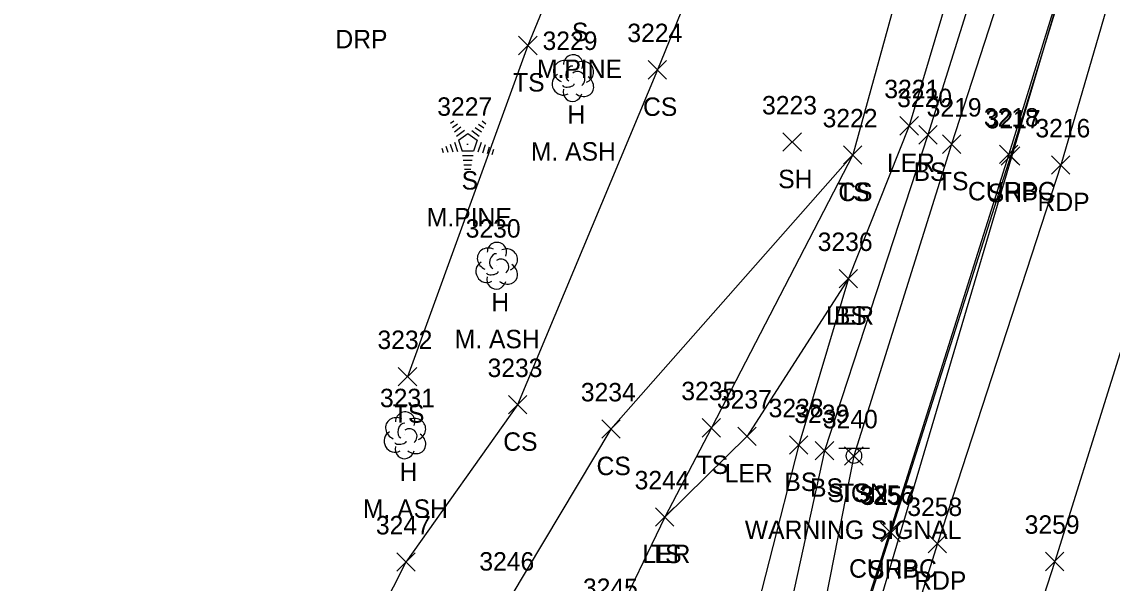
# Model space of a CAD drawing. Extents: x 1462089 to 1464015, y 730534 to 736144.
# Drawn here: x 1462931.1 to 1463049.3, y 732906.7 to 732967.5 of the extents above; entities that cross this region are included whole.
import ezdxf

# ---------------------------------------------------------------- set-up
doc = ezdxf.new("R2010")
doc.units = 0
for name, color, linetype in [('DCP', 7, 'Continuous'), ('L_A', 7, 'Continuous'), ('L_C', 7, 'Continuous'), ('L_I', 7, 'Continuous'), ('L_TIC', 7, 'Continuous'), ('LARO', 7, 'Continuous'), ('LELB', 7, 'Continuous'), ('LTC', 7, 'Continuous'), ('LTD', 7, 'Continuous'), ('P_A', 7, 'Continuous'), ('P_I', 7, 'Continuous'), ('P_TIC', 7, 'Continuous'), ('PET', 7, 'Continuous'), ('PRC', 7, 'Continuous'), ('PSP', 7, 'Continuous'), ('R_A', 7, 'Continuous'), ('R_I', 7, 'Continuous'), ('R_TIC', 7, 'Continuous'), ('RC', 7, 'Continuous'), ('S_A', 7, 'Continuous'), ('S_C', 7, 'Continuous'), ('S_I', 7, 'Continuous'), ('SSGN', 7, 'Continuous')]:
    doc.layers.add(name, color=color, linetype=linetype)

msp = doc.modelspace()

# ---------------------------------------------------------------- linework, layer by layer
at = {"layer": 'DCP'}
msp.add_lwpolyline([(1463113.91, 733208.21), (1463020.77, 732893.28)], dxfattribs=at)
at = {"layer": 'L_TIC'}
for points in [[(1462984.96, 732963.97), (1462986.96, 732965.97)], [(1462986.96, 732963.97), (1462984.96, 732965.97)], [(1462999.01, 732961.33), (1463001.01, 732963.33)], [(1463001.01, 732961.33), (1462999.01, 732963.33)], [(1463026.29, 732955.25), (1463028.29, 732957.25)], [(1463028.29, 732955.25), (1463026.29, 732957.25)], [(1463013.61, 732953.49), (1463015.61, 732955.49)], [(1463015.61, 732953.49), (1463013.61, 732955.49)], [(1463028.33, 732954.28), (1463030.33, 732956.28)], [(1463030.33, 732954.28), (1463028.33, 732956.28)], [(1463030.89, 732953.26), (1463032.89, 732955.26)], [(1463032.89, 732953.26), (1463030.89, 732955.26)], [(1463020.17, 732952.09), (1463022.17, 732954.09)], [(1463022.17, 732952.09), (1463020.17, 732954.09)], [(1463020.17, 732952.09), (1463022.17, 732954.09)], [(1463022.17, 732952.09), (1463020.17, 732954.09)], [(1463019.7, 732938.68), (1463021.7, 732940.68)], [(1463021.7, 732938.68), (1463019.7, 732940.68)], [(1463019.7, 732938.68), (1463021.7, 732940.68)], [(1463021.7, 732938.68), (1463019.7, 732940.68)], [(1462971.93, 732928.05), (1462973.93, 732930.05)], [(1462973.93, 732928.05), (1462971.93, 732930.05)], [(1462983.86, 732925.01), (1462985.86, 732927.01)], [(1462985.86, 732925.01), (1462983.86, 732927.01)], [(1463004.86, 732922.5), (1463006.86, 732924.5)], [(1463006.86, 732922.5), (1463004.86, 732924.5)], [(1462993.97, 732922.37), (1462995.97, 732924.37)], [(1462995.97, 732922.37), (1462993.97, 732924.37)], [(1463008.72, 732921.59), (1463010.72, 732923.59)], [(1463010.72, 732921.59), (1463008.72, 732923.59)], [(1463014.32, 732920.65), (1463016.32, 732922.65)], [(1463016.32, 732920.65), (1463014.32, 732922.65)], [(1463017.11, 732920.02), (1463019.11, 732922.02)], [(1463019.11, 732920.02), (1463017.11, 732922.02)], [(1463020.29, 732919.45), (1463022.29, 732921.45)], [(1463022.29, 732919.45), (1463020.29, 732921.45)], [(1462999.8, 732912.83), (1463001.8, 732914.83)], [(1463001.8, 732912.83), (1462999.8, 732914.83)], [(1462999.8, 732912.83), (1463001.8, 732914.83)], [(1463001.8, 732912.83), (1462999.8, 732914.83)], [(1462971.76, 732907.94), (1462973.76, 732909.94)], [(1462973.76, 732907.94), (1462971.76, 732909.94)]]:
    msp.add_lwpolyline(points, dxfattribs=at)
at = {"layer": 'LARO'}
msp.add_lwpolyline([(1463094.76, 733228.15), (1463096.03, 733229.51), (1463107.11, 733225.67), (1463106.44, 733220.79), (1463101.84, 733210.57), (1463094.26, 733183.58), (1463093.23, 733172.66), (1463084.96, 733140.71), (1463082.5, 733130.85), (1463075.1, 733107.4), (1463060.71, 733062.18), (1463041.43, 733003.63), (1463027.29, 732956.25), (1463020.7, 732939.68), (1463009.72, 732922.59), (1463000.8, 732913.83)], dxfattribs=at)
at = {"layer": 'LELB'}
for points in [[(1463108.71, 733226.1), (1463108.78, 733215.45), (1463107.91, 733210.67), (1463106.52, 733207.37), (1463097.65, 733182.34), (1463096.33, 733171.82), (1463062.97, 733061.46), (1463044.31, 733003.12), (1463029.33, 732955.28), (1463018.11, 732921.02), (1463012.52, 732895.45), (1463002.14, 732868.56), (1462989.94, 732828.37), (1462974.14, 732778.17), (1462962.05, 732738.86), (1462942.09, 732684.7)], [(1463108.71, 733226.1), (1463110.44, 733215.45), (1463109.61, 733208.14), (1463106.26, 733200.46), (1463099.08, 733171.5), (1463080.2, 733104.81), (1463066.07, 733061.12), (1463047.44, 733002.3), (1463031.89, 732954.26), (1463021.29, 732920.45), (1463016.04, 732893.81), (1463006.16, 732867.27), (1462993.39, 732826.96), (1462975.9, 732776.47), (1462964.59, 732738.3), (1462945.3, 732683.44)], [(1463035.34, 733085.44), (1463029.83, 733068.95), (1463024.96, 733052.89), (1463005.74, 733013.02), (1462985.96, 732964.97), (1462972.93, 732929.05)], [(1463055.63, 733063.21), (1463034.63, 733001.95), (1463021.17, 732953.09), (1463005.86, 732923.5), (1463000.8, 732913.83), (1462995.2, 732902.16), (1462991.68, 732870.51), (1462983.42, 732830.89), (1462971.91, 732797.99), (1462967.45, 732788.36), (1462962, 732775.43), (1462963.84, 732771.36), (1462954.15, 732748.13), (1462943.9, 732732.26), (1462943.46, 732721.31), (1462938.53, 732701.15), (1462919.19, 732660.62)], [(1463024.96, 733052.89), (1463019.37, 733009.96), (1463000.01, 732962.33), (1462984.86, 732926.01), (1462972.76, 732908.94), (1462960.37, 732884.47), (1462958.09, 732841.86), (1462948.33, 732829.18), (1462951.8, 732798.65), (1462940.09, 732777.68), (1462936.2, 732747.89), (1462927.88, 732723.49), (1462921.5, 732707.29), (1462904.86, 732665.94), (1462895.56, 732628.88), (1462895.22, 732616.02)], [(1463021.17, 732953.09), (1462994.97, 732923.37), (1462984.02, 732905.02), (1462972.48, 732877.45), (1462971.14, 732833.65), (1462963.59, 732800.47), (1462958.53, 732787.78), (1462952.68, 732768.33), (1462946.4, 732751.12), (1462940.6, 732734.98), (1462932.3, 732721.66), (1462927.99, 732703.95), (1462913.72, 732663.31)], [(1463020.7, 732939.68), (1463015.32, 732921.65), (1463008.92, 732896.49), (1462998.71, 732869.73), (1462988.23, 732828.41), (1462978.71, 732803.67)]]:
    msp.add_lwpolyline(points, dxfattribs=at)
at = {"layer": 'LTC'}
for p, q in [((1462977.6, 732956.55), (1462977.96, 732956.8)), ((1462977.81, 732956.08), (1462978.34, 732956.47)), ((1462980.63, 732956.44), (1462981.18, 732956.04)), ((1462981, 732956.79), (1462981.42, 732956.48)), ((1462978.02, 732955.62), (1462978.72, 732956.13)), ((1462978.23, 732955.15), (1462979.11, 732955.79)), ((1462978.45, 732954.69), (1462979.47, 732955.43)), ((1462979.47, 732955.43), (1462980.46, 732954.7)), ((1462979.89, 732955.74), (1462980.7, 732955.15)), ((1462980.26, 732956.09), (1462980.94, 732955.6)), ((1462977.09, 732954.04), (1462977.3, 732953.39)), ((1462977.54, 732954.26), (1462977.82, 732953.42)), ((1462978, 732954.48), (1462978.33, 732953.46)), ((1462978.45, 732954.69), (1462978.84, 732953.5)), ((1462980.46, 732954.7), (1462980.07, 732953.5)), ((1462980.9, 732954.43), (1462980.56, 732953.39)), ((1462981.34, 732954.18), (1462981.06, 732953.3)), ((1462976.63, 732953.83), (1462976.79, 732953.36)), ((1462980.07, 732953.5), (1462978.84, 732953.5)), ((1462980.03, 732953), (1462978.89, 732953)), ((1462981.79, 732953.93), (1462981.55, 732953.2)), ((1462982.23, 732953.68), (1462982.05, 732953.11)), ((1462979.95, 732952.5), (1462978.96, 732952.5)), ((1462979.87, 732952), (1462979.03, 732952)), ((1462979.78, 732951.5), (1462979.11, 732951.5))]:
    msp.add_line(p, q, dxfattribs=at)
at = {"layer": 'LTD'}
for p, q in [((1462990.83, 732961.48), (1462990.83, 732961.48)), ((1462990.83, 732961.48), (1462990.83, 732961.48)), ((1462982.57, 732941.13), (1462982.57, 732941.13)), ((1462982.57, 732941.13), (1462982.57, 732941.13)), ((1462972.63, 732922.74), (1462972.63, 732922.74)), ((1462972.63, 732922.74), (1462972.63, 732922.74))]:
    msp.add_line(p, q, dxfattribs=at)
for centre in [(1462990.88, 732962.91), (1462982.62, 732942.57), (1462972.68, 732924.18)]:
    msp.add_arc(centre, 1.05, 335.5272, 180.9563, dxfattribs=at)
for centre, major_axis, ratio, start_param, end_param in [((1462990.04, 732962.14), (1.21, -0.51), 0.895232, 1.570796, 4.712389), ((1462990.62, 732961.94), (-0.208, -0.792), 0.645439, 3.141593, 6.283185), ((1462991.87, 732962.06), (-1.14, -0.48), 0.949671, 1.570796, 4.712389), ((1462989.75, 732960.77), (0.58, -1.04), 0.959034, 3.141593, 6.283185), ((1462991.33, 732961.31), (-0.5, 0.667), 0.989748, 3.141593, 6.283185), ((1462991.83, 732960.65), (-1.09, 0.79), 0.841452, 1.570796, 4.712389), ((1462990.83, 732959.98), (0.26, 1.06), 0.942809, 1.570796, 4.712389), ((1462990.37, 732960.73), (-0.625, -0.083), 0.423636, 0, 3.141593), ((1462981.78, 732941.8), (1.21, -0.51), 0.895232, 1.570796, 4.712389), ((1462982.37, 732941.59), (-0.208, -0.792), 0.645439, 3.141593, 6.283185), ((1462983.62, 732941.72), (-1.14, -0.48), 0.949671, 1.570796, 4.712389), ((1462981.49, 732940.43), (0.58, -1.04), 0.959034, 3.141593, 6.283185), ((1462983.07, 732940.97), (-0.5, 0.667), 0.989748, 3.141593, 6.283185), ((1462983.57, 732940.3), (-1.09, 0.79), 0.841452, 1.570796, 4.712389), ((1462982.57, 732939.63), (0.26, 1.06), 0.942809, 1.570796, 4.712389), ((1462982.12, 732940.38), (-0.625, -0.083), 0.423636, 0, 3.141593), ((1462971.84, 732923.41), (1.21, -0.51), 0.895232, 1.570796, 4.712389), ((1462973.67, 732923.33), (-1.14, -0.48), 0.949671, 1.570796, 4.712389), ((1462972.42, 732923.2), (-0.208, -0.792), 0.645439, 3.141593, 6.283185), ((1462973.13, 732922.58), (-0.5, 0.667), 0.989748, 3.141593, 6.283185), ((1462971.55, 732922.03), (0.58, -1.04), 0.959034, 3.141593, 6.283185), ((1462973.63, 732921.91), (-1.09, 0.79), 0.841452, 1.570796, 4.712389), ((1462972.63, 732921.24), (0.26, 1.06), 0.942809, 1.570796, 4.712389), ((1462972.17, 732921.99), (-0.625, -0.083), 0.423636, 0, 3.141593)]:
    msp.add_ellipse(centre, major_axis=major_axis, ratio=ratio, start_param=start_param, end_param=end_param, dxfattribs=at)
at = {"layer": 'P_TIC'}
for points in [[(1463037.28, 732951.98), (1463039.28, 732953.98)], [(1463039.28, 732951.98), (1463037.28, 732953.98)], [(1463042.72, 732951), (1463044.72, 732953)], [(1463044.72, 732951), (1463042.72, 732953)], [(1463024.31, 732911.14), (1463026.31, 732913.14)], [(1463026.31, 732911.14), (1463024.31, 732913.14)], [(1463029.35, 732909.94), (1463031.35, 732911.94)], [(1463031.35, 732909.94), (1463029.35, 732911.94)], [(1463042.07, 732908.01), (1463044.07, 732910.01)], [(1463044.07, 732908.01), (1463042.07, 732910.01)]]:
    msp.add_lwpolyline(points, dxfattribs=at)
at = {"layer": 'PET'}
msp.add_lwpolyline([(1463162.64, 733438.25), (1463155.29, 733389.19), (1463147.91, 733342.63), (1463141.51, 733306.47), (1463132.06, 733260.3), (1463123.36, 733223.56), (1463108.71, 733168.54), (1463089.87, 733101.56), (1463076.27, 733055.88), (1463056.85, 732997.04), (1463043.72, 732952), (1463030.35, 732910.94), (1463015.8, 732864.49), (1463002.53, 732823.32), (1462986.53, 732773.32), (1462974.36, 732735), (1462957.21, 732680.82)], dxfattribs=at)
at = {"layer": 'PRC'}
msp.add_lwpolyline([(1463173.05, 733431.97), (1463166.54, 733387.93), (1463158.95, 733340.73), (1463152.26, 733304.55), (1463143.59, 733257.28), (1463135.29, 733220.7), (1463120.9, 733164.91), (1463101.36, 733098.43), (1463088.62, 733051.16), (1463070, 732996.41), (1463055.29, 732948.06), (1463043.07, 732909.01), (1463027.36, 732860.42), (1463013.91, 732819.27), (1462999.18, 732769.26), (1462985.72, 732731.93), (1462969.44, 732677.27)], dxfattribs=at)
at = {"layer": 'PSP'}
msp.add_lwpolyline([(1463155.47, 733437.1), (1463151.69, 733409.08), (1463149, 733391.93), (1463141.96, 733349.08), (1463135.18, 733308.49), (1463125.93, 733264.09), (1463122.72, 733251.49), (1463119.11, 733234.45), (1463113.24, 733211.25), (1463103.08, 733170.52), (1463084.78, 733103.69), (1463070.66, 733057.94), (1463052.86, 733000.45), (1463038.28, 732952.98), (1463025.31, 732912.14), (1463010.74, 732866.35), (1462997.43, 732825.46), (1462981.2, 732774.91), (1462968.73, 732736.5), (1462951.61, 732681.88)], dxfattribs=at)
at = {"layer": 'R_TIC'}
for points in [[(1463037.08, 732952.17), (1463039.08, 732954.17)], [(1463039.08, 732952.17), (1463037.08, 732954.17)], [(1463024.2, 732911.25), (1463026.2, 732913.25)], [(1463026.2, 732911.25), (1463024.2, 732913.25)]]:
    msp.add_lwpolyline(points, dxfattribs=at)
at = {"layer": 'RC'}
msp.add_lwpolyline([(1463111.2, 733221.62), (1463111.65, 733221.54), (1463112.56, 733218.83), (1463113.16, 733213.96), (1463112.93, 733211.4), (1463102.86, 733170.54), (1463084.32, 733103.79), (1463070.5, 733057.91), (1463052.69, 733000.48), (1463038.08, 732953.17), (1463025.2, 732912.25), (1463010.5, 732866.43), (1462997.21, 732825.5), (1462981.06, 732775.17), (1462968.5, 732736.53), (1462951.35, 732681.84)], dxfattribs=at)
at = {"layer": 'SSGN'}
for p, q in [((1463019.66, 732921.3), (1463022.99, 732921.3)), ((1463021.31, 732920.47), (1463021.31, 732920.47))]:
    msp.add_line(p, q, dxfattribs=at)
msp.add_circle((1463021.31, 732920.47), 0.833, dxfattribs=at)

# ---------------------------------------------------------------- texts
at = {"layer": 'L_A'}
for s, p in [('S', (1462990.74, 732965.44)), ('TS', (1462984.37, 732959.97)), ('CS', (1462998.45, 732957.33)), ('H', (1462990.26, 732956.48)), ('LER', (1463024.88, 732951.25)), ('BS', (1463027.77, 732950.28)), ('S', (1462978.79, 732949.34)), ('SH', (1463013.1, 732949.49)), ('TS', (1463030.3, 732949.26)), ('TS', (1463019.58, 732948.09)), ('CS', (1463019.61, 732948.09)), ('H', (1462982.01, 732936.13)), ('LER', (1463018.28, 732934.68)), ('BS', (1463019.14, 732934.68)), ('TS', (1462971.34, 732924.05)), ('CS', (1462983.3, 732921.01)), ('CS', (1462993.41, 732918.37)), ('TS', (1463004.27, 732918.5)), ('H', (1462972.06, 732917.74)), ('LER', (1463007.3, 732917.59)), ('BS', (1463013.77, 732916.65)), ('BS', (1463016.55, 732916.02)), ('TS', (1463019.7, 732915.45)), ('LER', (1462998.38, 732908.83)), ('TS', (1462999.21, 732908.83))]:
    msp.add_text(s, height=2, dxfattribs=at).set_placement(p)
at = {"layer": 'L_C'}
for s, p in [('M.PINE', (1462986.96, 732961.44)), ('M. ASH', (1462986.29, 732952.48)), ('M.PINE', (1462975.01, 732945.34)), ('M. ASH', (1462978.04, 732932.13)), ('M. ASH', (1462968.09, 732913.74))]:
    msp.add_text(s, height=2, dxfattribs=at).set_placement(p)
at = {"layer": 'L_I'}
for s, p in [('3224', (1462996.75, 732965.33)), ('3229', (1462987.56, 732964.48)), ('3221', (1463024.6, 732959.25)), ('3220', (1463025.99, 732958.28)), ('3227', (1462976.15, 732957.34)), ('3223', (1463011.35, 732957.49)), ('3219', (1463029.19, 732957.26)), ('3222', (1463017.91, 732956.09)), ('3222', (1463017.91, 732956.09)), ('3230', (1462979.23, 732944.13)), ('3236', (1463017.38, 732942.68)), ('3236', (1463017.38, 732942.68)), ('3232', (1462969.67, 732932.05)), ('3233', (1462981.6, 732929.01)), ('3234', (1462991.71, 732926.37)), ('3235', (1463002.6, 732926.5)), ('3231', (1462969.94, 732925.74)), ('3237', (1463006.46, 732925.59)), ('3238', (1463012.06, 732924.65)), ('3239', (1463014.84, 732924.02)), ('3240', (1463017.94, 732923.45)), ('3244', (1462997.54, 732916.83)), ('3244', (1462997.54, 732916.83)), ('3247', (1462969.5, 732911.94)), ('3246', (1462980.71, 732908.02)), ('3245', (1462991.94, 732905.16))]:
    msp.add_text(s, height=2, dxfattribs=at).set_placement(p)
at = {"layer": 'LTC'}
msp.add_text('.', height=1.04, rotation=270, dxfattribs=at).set_placement((1462979.35, 732954.44))
at = {"layer": 'P_A'}
for s, p in [('SHP', (1463035.81, 732947.98)), ('RDP', (1463041.2, 732947)), ('SHP', (1463022.84, 732907.14)), ('RDP', (1463027.84, 732905.94))]:
    msp.add_text(s, height=2, dxfattribs=at).set_placement(p)
at = {"layer": 'P_I'}
for s, p in [('3217', (1463035.58, 732955.98)), ('3216', (1463040.97, 732955)), ('3257', (1463022.05, 732915.14)), ('3258', (1463027.09, 732913.94)), ('3259', (1463039.81, 732912.01))]:
    msp.add_text(s, height=2, dxfattribs=at).set_placement(p)
at = {"layer": 'R_A'}
for s, p in [('DRP', (1462965.11, 732964.66)), ('CURBC', (1463033.66, 732948.17)), ('CURBC', (1463020.78, 732907.25))]:
    msp.add_text(s, height=2, dxfattribs=at).set_placement(p)
at = {"layer": 'R_I'}
for s, p in [('3218', (1463035.39, 732956.17)), ('3256', (1463021.88, 732915.25))]:
    msp.add_text(s, height=2, dxfattribs=at).set_placement(p)
at = {"layer": 'S_A'}
msp.add_text('SIGN', height=2, dxfattribs=at).set_placement((1463018.45, 732915.45))
at = {"layer": 'S_C'}
msp.add_text('WARNING SIGNAL', height=2, dxfattribs=at).set_placement((1463009.48, 732911.45))
at = {"layer": 'S_I'}
msp.add_text('3240', height=2, dxfattribs=at).set_placement((1463017.94, 732923.45))

doc.saveas('drawing.dxf')
